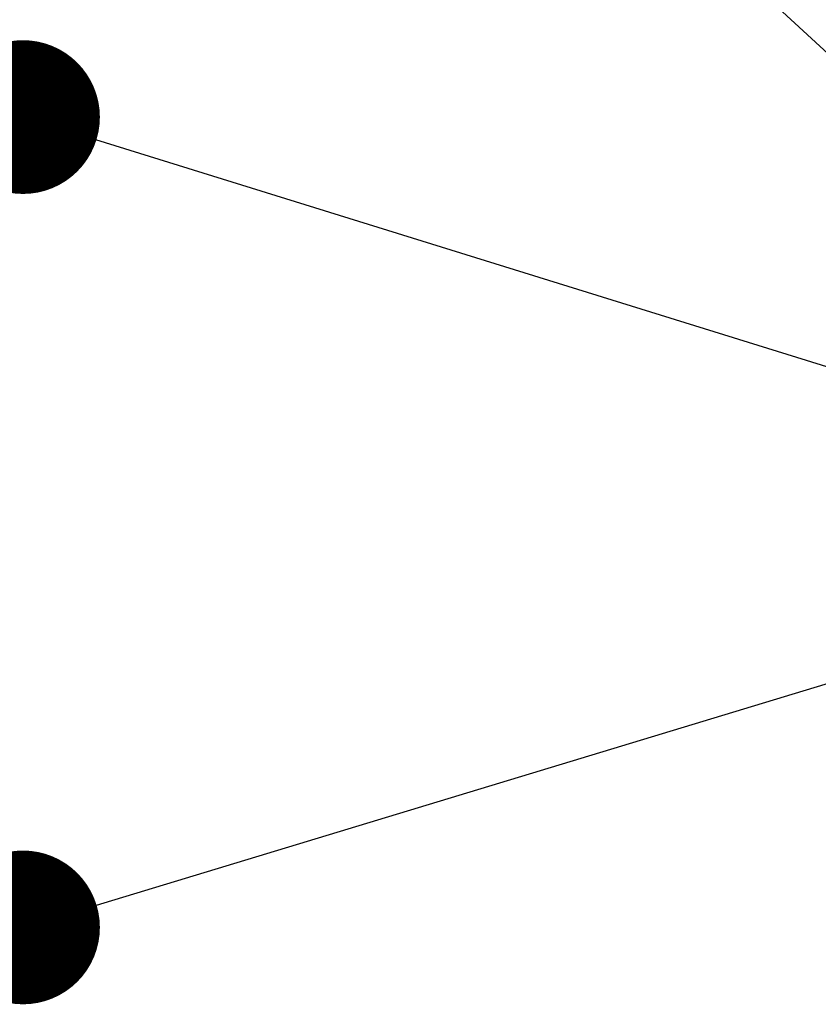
# Model space of a CAD drawing. Header units: millimetres. Extents: x -33345 to 4712671, y -3392 to 121473.
# Tile 876 of 1056: x 3668706 to 3669226, y 48114 to 48754. Entities that reach past the tile are written whole.
import ezdxf

# ---------------------------------------------------------------- set-up
doc = ezdxf.new("R2010")
doc.units = ezdxf.units.MM

msp = doc.modelspace()

# ---------------------------------------------------------------- linework, layer by layer
at = {"ltscale": 0.5}
msp.add_line((3669566.746, 48424.321), (3668708.585, 48691.09), dxfattribs=at)
for points in [[(3668708.585, 49214.077), (3669566.746, 48424.321)], [(3668708.585, 48164.077), (3669566.746, 48424.321)]]:
    msp.add_lwpolyline(points, dxfattribs=at)
at = {"ltscale": 0.5, "const_width": 50}
for points in [[(3668683.585, 48691.09, 1), (3668733.585, 48691.09, 1)], [(3668683.585, 48164.077, 1), (3668733.585, 48164.077, 1)]]:
    msp.add_lwpolyline(points, format="xyb", close=True, dxfattribs=at)

doc.saveas('drawing.dxf')
